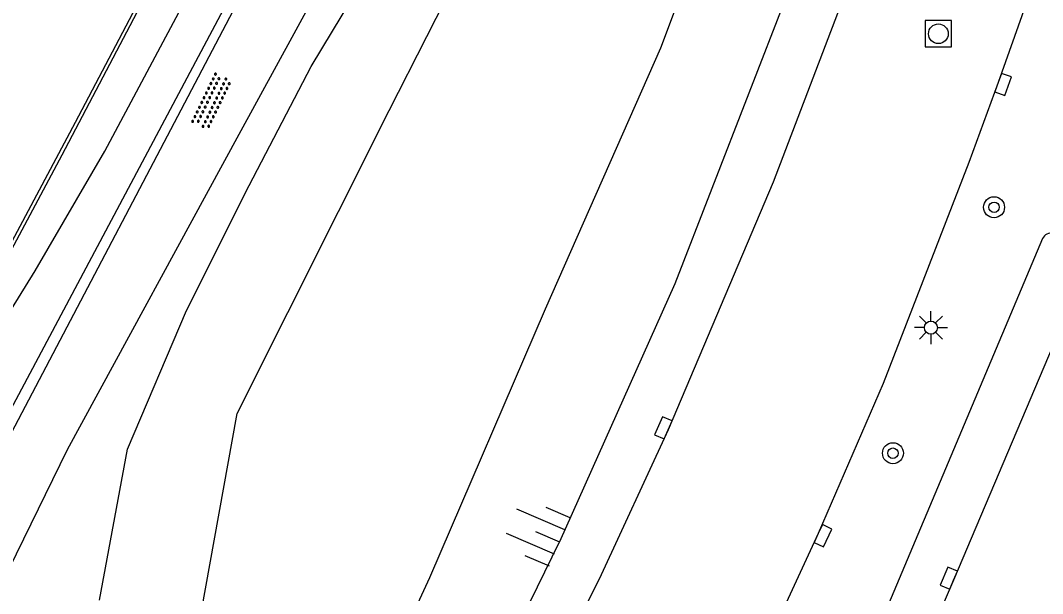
# Model space of a CAD drawing. Extents: x 136000 to 138005, y 398500 to 400500.
# Drawn here: x 137280.45 to 137319.43, y 399713.67 to 399735.51 of the extents above; entities that cross this region are included whole.
import ezdxf

# ---------------------------------------------------------------- set-up
doc = ezdxf.new("R2010")
doc.units = 0
for name, color, linetype in [('gg-afsc-muur', 7, 'Continuous'), ('gg-knt-BGT kruinlijn', 7, 'Continuous'), ('gg-knt-bovenkant onderkant talud', 7, 'Continuous'), ('gg-knt-onverhard', 7, 'Continuous'), ('gg-knt-verharding', 7, 'Continuous'), ('gg-knt-verharding nz', 7, 'Continuous'), ('gg-kwrk-duiker nz buis', 7, 'Continuous'), ('gt-symb-boom', 7, 'Continuous'), ('gt-symb-kolk', 7, 'Continuous'), ('gt-symb-lichtmast', 7, 'Continuous'), ('gt-symb-overige verharding', 7, 'Continuous'), ('gt-symb-rioolschacht', 7, 'Continuous'), ('gt-symb-talud symbool', 7, 'Continuous'), ('gx-grn-maaiveld', 7, 'Continuous')]:
    doc.layers.add(name, color=color, linetype=linetype)

# ---------------------------------------------------------------- blocks, each defined once
blk = doc.blocks.new('gt0-KOLK')
at = {"layer": 'gt-symb-kolk'}
blk.add_lwpolyline([(0, 0), (0.375, 0), (0.375, 0.4), (-0.375, 0.4), (-0.375, 0), (0, 0)], dxfattribs=at)
blk = doc.blocks.new('gt0-TALUD_1')
at = {"layer": 'gt-symb-talud symbool'}
for p, q in [((-1, -1), (-1, 0)), ((-0.5, -2), (-0.5, 0)), ((0, -1), (0, 0)), ((0.5, -2), (0.5, 0)), ((1, -1), (1, 0))]:
    blk.add_line(p, q, dxfattribs=at)
blk = doc.blocks.new('gt0-BOOM')
at = {"layer": 'gt-symb-boom'}
for radius in [0.4, 0.2]:
    blk.add_circle((0, 0), radius, dxfattribs=at)
blk = doc.blocks.new('gt0-LMAST')
at = {"layer": 'gt-symb-lichtmast'}
for p, q in [((-0.182, 0.173), (-0.447, 0.438)), ((-0.005, 0.246), (-0.005, 0.621)), ((0.172, 0.173), (0.437, 0.438)), ((-0.255, -0.004), (-0.63, -0.004)), ((-0.182, -0.181), (-0.447, -0.446)), ((-0.005, -0.254), (-0.005, -0.629)), ((0.437, -0.446), (0.172, -0.181)), ((0.245, -0.004), (0.62, -0.004))]:
    blk.add_line(p, q, dxfattribs=at)
blk.add_circle((-0.005, -0.004), 0.25, dxfattribs=at)
blk = doc.blocks.new('gt0-OVH')
at = {"layer": 'gt-symb-overige verharding'}
for points in [[(-0.972, 0.298), (-0.967, 0.308), (-0.965, 0.319), (-0.966, 0.33), (-0.971, 0.34), (-0.978, 0.348), (-0.988, 0.353), (-0.999, 0.355), (-1.01, 0.354), (-1.02, 0.349), (-1.028, 0.342), (-1.033, 0.332), (-1.035, 0.321), (-1.034, 0.31), (-1.029, 0.3), (-1.022, 0.292), (-1.012, 0.287), (-1.001, 0.285), (-0.99, 0.286), (-0.98, 0.291)], [(-0.872, 0.106), (-0.867, 0.116), (-0.865, 0.126), (-0.866, 0.137), (-0.871, 0.147), (-0.878, 0.156), (-0.888, 0.161), (-0.899, 0.163), (-0.91, 0.162), (-0.92, 0.157), (-0.928, 0.15), (-0.933, 0.14), (-0.935, 0.129), (-0.934, 0.118), (-0.929, 0.108), (-0.922, 0.1), (-0.912, 0.095), (-0.901, 0.092), (-0.89, 0.094), (-0.88, 0.098)], [(-0.772, 0.298), (-0.767, 0.308), (-0.765, 0.319), (-0.766, 0.33), (-0.771, 0.34), (-0.778, 0.348), (-0.788, 0.353), (-0.799, 0.355), (-0.81, 0.354), (-0.82, 0.349), (-0.828, 0.342), (-0.833, 0.332), (-0.835, 0.321), (-0.834, 0.31), (-0.829, 0.3), (-0.822, 0.292), (-0.812, 0.287), (-0.801, 0.285), (-0.79, 0.286), (-0.78, 0.291)], [(-0.672, 0.106), (-0.667, 0.116), (-0.665, 0.126), (-0.666, 0.137), (-0.671, 0.147), (-0.678, 0.156), (-0.688, 0.161), (-0.699, 0.163), (-0.71, 0.162), (-0.72, 0.157), (-0.728, 0.15), (-0.733, 0.14), (-0.735, 0.129), (-0.734, 0.118), (-0.729, 0.108), (-0.722, 0.1), (-0.712, 0.095), (-0.701, 0.092), (-0.69, 0.094), (-0.68, 0.098)], [(-0.572, 0.298), (-0.567, 0.308), (-0.565, 0.319), (-0.566, 0.33), (-0.571, 0.34), (-0.578, 0.348), (-0.588, 0.353), (-0.599, 0.355), (-0.61, 0.354), (-0.62, 0.349), (-0.628, 0.342), (-0.633, 0.332), (-0.635, 0.321), (-0.634, 0.31), (-0.629, 0.3), (-0.622, 0.292), (-0.612, 0.287), (-0.601, 0.285), (-0.59, 0.286), (-0.58, 0.291)], [(-0.472, 0.106), (-0.467, 0.116), (-0.465, 0.126), (-0.466, 0.137), (-0.471, 0.147), (-0.478, 0.156), (-0.488, 0.161), (-0.499, 0.163), (-0.51, 0.162), (-0.52, 0.157), (-0.528, 0.15), (-0.533, 0.14), (-0.535, 0.129), (-0.534, 0.118), (-0.529, 0.108), (-0.522, 0.1), (-0.512, 0.095), (-0.501, 0.092), (-0.49, 0.094), (-0.48, 0.098)], [(-0.372, 0.298), (-0.367, 0.308), (-0.365, 0.319), (-0.366, 0.33), (-0.371, 0.34), (-0.378, 0.348), (-0.388, 0.353), (-0.399, 0.355), (-0.41, 0.354), (-0.42, 0.349), (-0.428, 0.342), (-0.433, 0.332), (-0.435, 0.321), (-0.434, 0.31), (-0.429, 0.3), (-0.422, 0.292), (-0.412, 0.287), (-0.401, 0.285), (-0.39, 0.286), (-0.38, 0.291)], [(-0.272, 0.106), (-0.267, 0.116), (-0.265, 0.126), (-0.266, 0.137), (-0.271, 0.147), (-0.278, 0.156), (-0.288, 0.161), (-0.299, 0.163), (-0.31, 0.162), (-0.32, 0.157), (-0.328, 0.15), (-0.333, 0.14), (-0.335, 0.129), (-0.334, 0.118), (-0.329, 0.108), (-0.322, 0.1), (-0.312, 0.095), (-0.301, 0.092), (-0.29, 0.094), (-0.28, 0.098)], [(-0.172, 0.298), (-0.167, 0.308), (-0.165, 0.319), (-0.166, 0.33), (-0.171, 0.34), (-0.178, 0.348), (-0.188, 0.353), (-0.199, 0.355), (-0.21, 0.354), (-0.22, 0.349), (-0.228, 0.342), (-0.233, 0.332), (-0.235, 0.321), (-0.234, 0.31), (-0.229, 0.3), (-0.222, 0.292), (-0.212, 0.287), (-0.201, 0.285), (-0.19, 0.286), (-0.18, 0.291)], [(-0.072, 0.106), (-0.067, 0.116), (-0.065, 0.126), (-0.066, 0.137), (-0.071, 0.147), (-0.078, 0.156), (-0.088, 0.161), (-0.099, 0.163), (-0.11, 0.162), (-0.12, 0.157), (-0.128, 0.15), (-0.133, 0.14), (-0.135, 0.129), (-0.134, 0.118), (-0.129, 0.108), (-0.122, 0.1), (-0.112, 0.095), (-0.101, 0.092), (-0.09, 0.094), (-0.08, 0.098)], [(0.028, 0.298), (0.033, 0.308), (0.035, 0.319), (0.034, 0.33), (0.029, 0.34), (0.022, 0.348), (0.012, 0.353), (0.001, 0.355), (-0.01, 0.354), (-0.02, 0.349), (-0.028, 0.342), (-0.033, 0.332), (-0.035, 0.321), (-0.034, 0.31), (-0.029, 0.3), (-0.022, 0.292), (-0.012, 0.287), (-0.001, 0.285), (0.01, 0.286), (0.02, 0.291)], [(0.128, 0.106), (0.133, 0.116), (0.135, 0.126), (0.134, 0.137), (0.129, 0.147), (0.122, 0.156), (0.112, 0.161), (0.101, 0.163), (0.09, 0.162), (0.08, 0.157), (0.072, 0.15), (0.067, 0.14), (0.065, 0.129), (0.066, 0.118), (0.071, 0.108), (0.078, 0.1), (0.088, 0.095), (0.099, 0.092), (0.11, 0.094), (0.12, 0.098)], [(0.228, 0.298), (0.233, 0.308), (0.235, 0.319), (0.234, 0.33), (0.229, 0.34), (0.222, 0.348), (0.212, 0.353), (0.201, 0.355), (0.19, 0.354), (0.18, 0.349), (0.172, 0.342), (0.167, 0.332), (0.165, 0.321), (0.166, 0.31), (0.171, 0.3), (0.178, 0.292), (0.188, 0.287), (0.199, 0.285), (0.21, 0.286), (0.22, 0.291)], [(0.328, 0.106), (0.333, 0.116), (0.335, 0.126), (0.334, 0.137), (0.329, 0.147), (0.322, 0.156), (0.312, 0.161), (0.301, 0.163), (0.29, 0.162), (0.28, 0.157), (0.272, 0.15), (0.267, 0.14), (0.265, 0.129), (0.266, 0.118), (0.271, 0.108), (0.278, 0.1), (0.288, 0.095), (0.299, 0.092), (0.31, 0.094), (0.32, 0.098)], [(0.428, 0.298), (0.433, 0.308), (0.435, 0.319), (0.434, 0.33), (0.429, 0.34), (0.422, 0.348), (0.412, 0.353), (0.401, 0.355), (0.39, 0.354), (0.38, 0.349), (0.372, 0.342), (0.367, 0.332), (0.365, 0.321), (0.366, 0.31), (0.371, 0.3), (0.378, 0.292), (0.388, 0.287), (0.399, 0.285), (0.41, 0.286), (0.42, 0.291)], [(0.528, 0.106), (0.533, 0.116), (0.535, 0.126), (0.534, 0.137), (0.529, 0.147), (0.522, 0.156), (0.512, 0.161), (0.501, 0.163), (0.49, 0.162), (0.48, 0.157), (0.472, 0.15), (0.467, 0.14), (0.465, 0.129), (0.466, 0.118), (0.471, 0.108), (0.478, 0.1), (0.488, 0.095), (0.499, 0.092), (0.51, 0.094), (0.52, 0.098)], [(0.628, 0.298), (0.633, 0.308), (0.635, 0.319), (0.634, 0.33), (0.629, 0.34), (0.622, 0.348), (0.612, 0.353), (0.601, 0.355), (0.59, 0.354), (0.58, 0.349), (0.572, 0.342), (0.567, 0.332), (0.565, 0.321), (0.566, 0.31), (0.571, 0.3), (0.578, 0.292), (0.588, 0.287), (0.599, 0.285), (0.61, 0.286), (0.62, 0.291)], [(0.728, 0.106), (0.733, 0.116), (0.735, 0.126), (0.734, 0.137), (0.729, 0.147), (0.722, 0.156), (0.712, 0.161), (0.701, 0.163), (0.69, 0.162), (0.68, 0.157), (0.672, 0.15), (0.667, 0.14), (0.665, 0.129), (0.666, 0.118), (0.671, 0.108), (0.678, 0.1), (0.688, 0.095), (0.699, 0.092), (0.71, 0.094), (0.72, 0.098)], [(0.828, 0.298), (0.833, 0.308), (0.835, 0.319), (0.834, 0.33), (0.829, 0.34), (0.822, 0.348), (0.812, 0.353), (0.801, 0.355), (0.79, 0.354), (0.78, 0.349), (0.772, 0.342), (0.767, 0.332), (0.765, 0.321), (0.766, 0.31), (0.771, 0.3), (0.778, 0.292), (0.788, 0.287), (0.799, 0.285), (0.81, 0.286), (0.82, 0.291)], [(0.928, 0.106), (0.933, 0.116), (0.935, 0.126), (0.934, 0.137), (0.929, 0.147), (0.922, 0.156), (0.912, 0.161), (0.901, 0.163), (0.89, 0.162), (0.88, 0.157), (0.872, 0.15), (0.867, 0.14), (0.865, 0.129), (0.866, 0.118), (0.871, 0.108), (0.878, 0.1), (0.888, 0.095), (0.899, 0.092), (0.91, 0.094), (0.92, 0.098)], [(1.028, 0.298), (1.033, 0.308), (1.035, 0.319), (1.034, 0.33), (1.029, 0.34), (1.022, 0.348), (1.012, 0.353), (1.001, 0.355), (0.99, 0.354), (0.98, 0.349), (0.972, 0.342), (0.967, 0.332), (0.965, 0.321), (0.966, 0.31), (0.971, 0.3), (0.978, 0.292), (0.988, 0.287), (0.999, 0.285), (1.01, 0.286), (1.02, 0.291)], [(-0.972, -0.142), (-0.967, -0.132), (-0.965, -0.121), (-0.966, -0.11), (-0.971, -0.1), (-0.978, -0.092), (-0.988, -0.087), (-0.999, -0.085), (-1.01, -0.086), (-1.02, -0.091), (-1.028, -0.098), (-1.033, -0.108), (-1.035, -0.119), (-1.034, -0.13), (-1.029, -0.14), (-1.022, -0.148), (-1.012, -0.153), (-1.001, -0.155), (-0.99, -0.154), (-0.98, -0.149)], [(-0.872, -0.334), (-0.867, -0.324), (-0.865, -0.314), (-0.866, -0.303), (-0.871, -0.293), (-0.878, -0.284), (-0.888, -0.279), (-0.899, -0.277), (-0.91, -0.278), (-0.92, -0.283), (-0.928, -0.29), (-0.933, -0.3), (-0.935, -0.311), (-0.934, -0.322), (-0.929, -0.332), (-0.922, -0.34), (-0.912, -0.345), (-0.901, -0.348), (-0.89, -0.346), (-0.88, -0.342)], [(-0.772, -0.142), (-0.767, -0.132), (-0.765, -0.121), (-0.766, -0.11), (-0.771, -0.1), (-0.778, -0.092), (-0.788, -0.087), (-0.799, -0.085), (-0.81, -0.086), (-0.82, -0.091), (-0.828, -0.098), (-0.833, -0.108), (-0.835, -0.119), (-0.834, -0.13), (-0.829, -0.14), (-0.822, -0.148), (-0.812, -0.153), (-0.801, -0.155), (-0.79, -0.154), (-0.78, -0.149)], [(-0.672, -0.334), (-0.667, -0.324), (-0.665, -0.314), (-0.666, -0.303), (-0.671, -0.293), (-0.678, -0.284), (-0.688, -0.279), (-0.699, -0.277), (-0.71, -0.278), (-0.72, -0.283), (-0.728, -0.29), (-0.733, -0.3), (-0.735, -0.311), (-0.734, -0.322), (-0.729, -0.332), (-0.722, -0.34), (-0.712, -0.345), (-0.701, -0.348), (-0.69, -0.346), (-0.68, -0.342)], [(-0.572, -0.142), (-0.567, -0.132), (-0.565, -0.121), (-0.566, -0.11), (-0.571, -0.1), (-0.578, -0.092), (-0.588, -0.087), (-0.599, -0.085), (-0.61, -0.086), (-0.62, -0.091), (-0.628, -0.098), (-0.633, -0.108), (-0.635, -0.119), (-0.634, -0.13), (-0.629, -0.14), (-0.622, -0.148), (-0.612, -0.153), (-0.601, -0.155), (-0.59, -0.154), (-0.58, -0.149)], [(-0.472, -0.334), (-0.467, -0.324), (-0.465, -0.314), (-0.466, -0.303), (-0.471, -0.293), (-0.478, -0.284), (-0.488, -0.279), (-0.499, -0.277), (-0.51, -0.278), (-0.52, -0.283), (-0.528, -0.29), (-0.533, -0.3), (-0.535, -0.311), (-0.534, -0.322), (-0.529, -0.332), (-0.522, -0.34), (-0.512, -0.345), (-0.501, -0.348), (-0.49, -0.346), (-0.48, -0.342)], [(-0.372, -0.142), (-0.367, -0.132), (-0.365, -0.121), (-0.366, -0.11), (-0.371, -0.1), (-0.378, -0.092), (-0.388, -0.087), (-0.399, -0.085), (-0.41, -0.086), (-0.42, -0.091), (-0.428, -0.098), (-0.433, -0.108), (-0.435, -0.119), (-0.434, -0.13), (-0.429, -0.14), (-0.422, -0.148), (-0.412, -0.153), (-0.401, -0.155), (-0.39, -0.154), (-0.38, -0.149)], [(-0.272, -0.334), (-0.267, -0.324), (-0.265, -0.314), (-0.266, -0.303), (-0.271, -0.293), (-0.278, -0.284), (-0.288, -0.279), (-0.299, -0.277), (-0.31, -0.278), (-0.32, -0.283), (-0.328, -0.29), (-0.333, -0.3), (-0.335, -0.311), (-0.334, -0.322), (-0.329, -0.332), (-0.322, -0.34), (-0.312, -0.345), (-0.301, -0.348), (-0.29, -0.346), (-0.28, -0.342)], [(-0.172, -0.142), (-0.167, -0.132), (-0.165, -0.121), (-0.166, -0.11), (-0.171, -0.1), (-0.178, -0.092), (-0.188, -0.087), (-0.199, -0.085), (-0.21, -0.086), (-0.22, -0.091), (-0.228, -0.098), (-0.233, -0.108), (-0.235, -0.119), (-0.234, -0.13), (-0.229, -0.14), (-0.222, -0.148), (-0.212, -0.153), (-0.201, -0.155), (-0.19, -0.154), (-0.18, -0.149)], [(-0.072, -0.334), (-0.067, -0.324), (-0.065, -0.314), (-0.066, -0.303), (-0.071, -0.293), (-0.078, -0.284), (-0.088, -0.279), (-0.099, -0.277), (-0.11, -0.278), (-0.12, -0.283), (-0.128, -0.29), (-0.133, -0.3), (-0.135, -0.311), (-0.134, -0.322), (-0.129, -0.332), (-0.122, -0.34), (-0.112, -0.345), (-0.101, -0.348), (-0.09, -0.346), (-0.08, -0.342)], [(0.028, -0.142), (0.033, -0.132), (0.035, -0.121), (0.034, -0.11), (0.029, -0.1), (0.022, -0.092), (0.012, -0.087), (0.001, -0.085), (-0.01, -0.086), (-0.02, -0.091), (-0.028, -0.098), (-0.033, -0.108), (-0.035, -0.119), (-0.034, -0.13), (-0.029, -0.14), (-0.022, -0.148), (-0.012, -0.153), (-0.001, -0.155), (0.01, -0.154), (0.02, -0.149)], [(0.128, -0.334), (0.133, -0.324), (0.135, -0.314), (0.134, -0.303), (0.129, -0.293), (0.122, -0.284), (0.112, -0.279), (0.101, -0.277), (0.09, -0.278), (0.08, -0.283), (0.072, -0.29), (0.067, -0.3), (0.065, -0.311), (0.066, -0.322), (0.071, -0.332), (0.078, -0.34), (0.088, -0.345), (0.099, -0.348), (0.11, -0.346), (0.12, -0.342)], [(0.228, -0.142), (0.233, -0.132), (0.235, -0.121), (0.234, -0.11), (0.229, -0.1), (0.222, -0.092), (0.212, -0.087), (0.201, -0.085), (0.19, -0.086), (0.18, -0.091), (0.172, -0.098), (0.167, -0.108), (0.165, -0.119), (0.166, -0.13), (0.171, -0.14), (0.178, -0.148), (0.188, -0.153), (0.199, -0.155), (0.21, -0.154), (0.22, -0.149)], [(0.328, -0.334), (0.333, -0.324), (0.335, -0.314), (0.334, -0.303), (0.329, -0.293), (0.322, -0.284), (0.312, -0.279), (0.301, -0.277), (0.29, -0.278), (0.28, -0.283), (0.272, -0.29), (0.267, -0.3), (0.265, -0.311), (0.266, -0.322), (0.271, -0.332), (0.278, -0.34), (0.288, -0.345), (0.299, -0.348), (0.31, -0.346), (0.32, -0.342)], [(0.428, -0.142), (0.433, -0.132), (0.435, -0.121), (0.434, -0.11), (0.429, -0.1), (0.422, -0.092), (0.412, -0.087), (0.401, -0.085), (0.39, -0.086), (0.38, -0.091), (0.372, -0.098), (0.367, -0.108), (0.365, -0.119), (0.366, -0.13), (0.371, -0.14), (0.378, -0.148), (0.388, -0.153), (0.399, -0.155), (0.41, -0.154), (0.42, -0.149)], [(0.528, -0.334), (0.533, -0.324), (0.535, -0.314), (0.534, -0.303), (0.529, -0.293), (0.522, -0.284), (0.512, -0.279), (0.501, -0.277), (0.49, -0.278), (0.48, -0.283), (0.472, -0.29), (0.467, -0.3), (0.465, -0.311), (0.466, -0.322), (0.471, -0.332), (0.478, -0.34), (0.488, -0.345), (0.499, -0.348), (0.51, -0.346), (0.52, -0.342)], [(0.628, -0.142), (0.633, -0.132), (0.635, -0.121), (0.634, -0.11), (0.629, -0.1), (0.622, -0.092), (0.612, -0.087), (0.601, -0.085), (0.59, -0.086), (0.58, -0.091), (0.572, -0.098), (0.567, -0.108), (0.565, -0.119), (0.566, -0.13), (0.571, -0.14), (0.578, -0.148), (0.588, -0.153), (0.599, -0.155), (0.61, -0.154), (0.62, -0.149)], [(0.728, -0.334), (0.733, -0.324), (0.735, -0.314), (0.734, -0.303), (0.729, -0.293), (0.722, -0.284), (0.712, -0.279), (0.701, -0.277), (0.69, -0.278), (0.68, -0.283), (0.672, -0.29), (0.667, -0.3), (0.665, -0.311), (0.666, -0.322), (0.671, -0.332), (0.678, -0.34), (0.688, -0.345), (0.699, -0.348), (0.71, -0.346), (0.72, -0.342)], [(0.828, -0.142), (0.833, -0.132), (0.835, -0.121), (0.834, -0.11), (0.829, -0.1), (0.822, -0.092), (0.812, -0.087), (0.801, -0.085), (0.79, -0.086), (0.78, -0.091), (0.772, -0.098), (0.767, -0.108), (0.765, -0.119), (0.766, -0.13), (0.771, -0.14), (0.778, -0.148), (0.788, -0.153), (0.799, -0.155), (0.81, -0.154), (0.82, -0.149)], [(0.928, -0.334), (0.933, -0.324), (0.935, -0.314), (0.934, -0.303), (0.929, -0.293), (0.922, -0.284), (0.912, -0.279), (0.901, -0.277), (0.89, -0.278), (0.88, -0.283), (0.872, -0.29), (0.867, -0.3), (0.865, -0.311), (0.866, -0.322), (0.871, -0.332), (0.878, -0.34), (0.888, -0.345), (0.899, -0.348), (0.91, -0.346), (0.92, -0.342)], [(1.028, -0.142), (1.033, -0.132), (1.035, -0.121), (1.034, -0.11), (1.029, -0.1), (1.022, -0.092), (1.012, -0.087), (1.001, -0.085), (0.99, -0.086), (0.98, -0.091), (0.972, -0.098), (0.967, -0.108), (0.965, -0.119), (0.966, -0.13), (0.971, -0.14), (0.978, -0.148), (0.988, -0.153), (0.999, -0.155), (1.01, -0.154), (1.02, -0.149)]]:
    blk.add_lwpolyline(points, close=True, dxfattribs=at)
blk = doc.blocks.new('gt0-RS')
at = {"layer": 'gt-symb-rioolschacht'}
blk.add_lwpolyline([(-0.5, -0.5), (0.5, -0.5), (0.5, 0.5), (-0.5, 0.5)], close=True, dxfattribs=at)
blk.add_circle((0, 0), 0.375, dxfattribs=at)

msp = doc.modelspace()

# ---------------------------------------------------------------- linework, layer by layer
at = {"layer": 'gg-afsc-muur'}
msp.add_lwpolyline([(137273.559, 399714.794), (137278.208, 399723.515), (137282.548, 399731.635), (137284.858, 399736.026), (137291.83, 399749.197), (137298.903, 399762.496), (137304.012, 399772.167), (137310.127, 399783.619), (137311.671, 399786.54), (137316.01, 399794.699), (137319.755, 399801.696), (137326.303, 399814.081), (137331.937, 399824.698), (137338.485, 399837.039)], dxfattribs=at)
at = {"layer": 'gg-knt-BGT kruinlijn'}
for p, q in [((137283.672, 399730.523), (137292.245, 399746.62)), ((137291.534, 399733.745), (137293.905, 399737.67)), ((137309.78, 399736.769), (137305.404, 399725.464)), ((137289.174, 399729.223), (137291.534, 399733.745)), ((137281.008, 399725.967), (137283.672, 399730.523)), ((137286.784, 399724.458), (137289.174, 399729.223)), ((137278.385, 399721.721), (137281.008, 399725.967)), ((137305.404, 399725.464), (137301.003, 399715.645)), ((137284.532, 399719.173), (137286.784, 399724.458)), ((137283.466, 399713.415), (137284.532, 399719.173)), ((137296.915, 399707.286), (137301.003, 399715.645))]:
    msp.add_line(p, q, dxfattribs=at)
at = {"layer": 'gg-knt-bovenkant onderkant talud'}
msp.add_lwpolyline([(137316.112, 399764.694), (137314.45, 399762.905), (137308.704, 399744.7), (137304.855, 399734.455), (137300.459, 399724.505), (137296.049, 399714.263), (137294.074, 399709.999), (137292.147, 399707.26), (137290.535, 399706.283), (137288.464, 399706.522), (137287.015, 399708.279), (137287.342, 399712.934), (137288.715, 399720.53), (137294.507, 399732.071), (137298.822, 399740.548), (137303.184, 399748.152), (137308.966, 399757.485), (137314.68, 399769.646), (137317.31, 399775.012), (137319.297, 399774.055), (137316.442, 399768.152), (137316.622, 399766.234)], dxfattribs=at)
at = {"layer": 'gg-knt-onverhard'}
msp.add_line((137294.602, 399741.851), (137288.779, 399731.162), dxfattribs=at)
for points in [[(137296, 399750.619), (137275.13, 399711.401), (137274.838, 399711.358)], [(137288.779, 399731.162), (137282.23, 399719.141), (137276.945, 399708.359)]]:
    msp.add_lwpolyline(points, dxfattribs=at)
at = {"layer": 'gg-knt-verharding'}
msp.add_line((137319.427, 399727.201), (137312.814, 399711.526), dxfattribs=at)
for points in [[(137348.441, 399814.178), (137346.764, 399811.687), (137343.957, 399807.261), (137338.799, 399798.413), (137334.546, 399791.311), (137330.904, 399785.079), (137328.498, 399780.402), (137326.19, 399775.733), (137322.123, 399766.315), (137318.903, 399757.669), (137317.297, 399752.666), (137315.145, 399745.764), (137312.081, 399737.011), (137309.148, 399729.339), (137305.148, 399719.904), (137302.522, 399714.222), (137297.565, 399704.373), (137297.434, 399704.173)], [(137325.572, 399756.589), (137323.552, 399750.717), (137322.539, 399747.616), (137319.822, 399739.017), (137317.737, 399733.137), (137316.62, 399730.089), (137313.351, 399721.677), (137310.874, 399715.958), (137308.891, 399711.669)]]:
    msp.add_lwpolyline(points, dxfattribs=at)
msp.add_arc((137319.73, 399727.065), 0.332, 73.219, 155.8203, dxfattribs=at)
at = {"layer": 'gg-knt-verharding nz'}
msp.add_lwpolyline([(137321.493, 399727.254), (137320.681, 399725.138), (137316.032, 399714.179), (137315.038, 399711.877)], dxfattribs=at)
at = {"layer": 'gg-kwrk-duiker nz buis'}
msp.add_line((137315.404, 399786.983), (137258.457, 399678.625), dxfattribs=at)
at = {"layer": 'gx-grn-maaiveld'}
msp.add_lwpolyline([(137277.355, 399721.624), (137282.04, 399730.386), (137288.542, 399742.74), (137295.73, 399756.239), (137300.638, 399765.396), (137302.473, 399769.046), (137310.403, 399783.855)], dxfattribs=at)

# ---------------------------------------------------------------- block references
at = {"layer": 'gt-symb-boom'}
for p in [(137317.577, 399728.387), (137313.722, 399719.017)]:
    msp.add_blockref('gt0-BOOM', p, dxfattribs=at)
at = {"layer": 'gt-symb-kolk'}
for p, rotation in [((137317.737, 399733.137), -109.85900929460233), ((137305.148, 399719.904), 66.29807494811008), ((137310.874, 399715.958), -115.23333472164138), ((137316.032, 399714.179), 67.01015758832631)]:
    msp.add_blockref('gt0-KOLK', p, dxfattribs=dict(at, rotation=rotation))
at = {"layer": 'gt-symb-lichtmast'}
msp.add_blockref('gt0-LMAST', (137315.176, 399723.805), dxfattribs=at)
at = {"layer": 'gt-symb-overige verharding', "rotation": 64.20397350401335}
msp.add_blockref('gt0-OVH', (137287.739, 399732.421), dxfattribs=at)
at = {"layer": 'gt-symb-rioolschacht'}
msp.add_blockref('gt0-RS', (137315.454, 399734.998), dxfattribs=at)
at = {"layer": 'gt-symb-talud symbool', "xscale": 0.9993743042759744, "yscale": 0.9993743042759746, "rotation": -113.28139870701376}
msp.add_blockref('gt0-TALUD_1', (137301.003, 399715.645), dxfattribs=at)

doc.saveas('drawing.dxf')
